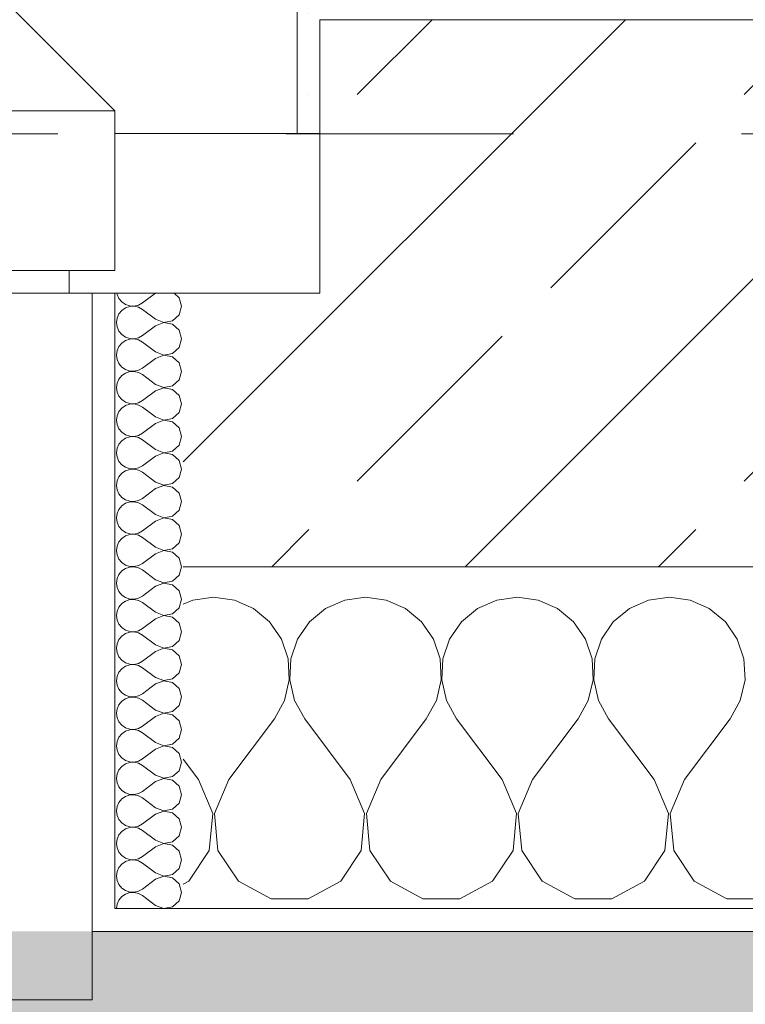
# Model space of a CAD drawing. Header units: metres. Extents: x -4 to 99, y -11 to 17.
# Tile 454 of 656: x 46.648 to 46.967, y -0.187 to 0.245. Entities that reach past the tile are written whole.
import ezdxf

# ---------------------------------------------------------------- set-up
doc = ezdxf.new("R2010")
doc.units = ezdxf.units.M
doc.header["$MEASUREMENT"] = 0
doc.linetypes.add('Strichlinie eng', pattern=[0.115, 0.075, -0.04])
doc.linetypes.add('Untersicht', pattern=[0.1, 0.075, -0.025])
for name, color, linetype in [('152 - Bemaßung_ Beschriftung.Ausbau', 7, 'Continuous'), ('302 - Elemente.Schraffur', 7, 'Continuous'), ('603 - Struktur.Bodenplatte_ Decke Roh', 7, 'Continuous'), ('604 - Struktur.Wand Aussen', 7, 'Continuous'), ('Neubau_653 - Abdeckung.TB Verkofferung', 7, 'Continuous')]:
    doc.layers.add(name, color=color, linetype=linetype)
doc.styles.add('ERSTELLTER_STIL_2', font='txt')
doc.dimstyles.new('ERSTELLTER_STIL__1', dxfattribs={"dimtxt": 0.1, "dimasz": 0.0532, "dimexe": 0.18, "dimexo": 0.0625, "dimgap": 0, "dimtad": 1, "dimzin": 0, "dimdsep": 46, "dimtxsty": 'ERSTELLTER_STIL_2', "dimblk": 'ARROWHEAD_2', "dimblk1": 'ARROWHEAD_2', "dimblk2": 'ARROWHEAD_2', "dimcen": 0.09, "dimse1": 1, "dimse2": 1, "dimclrd": 7, "dimclre": 7, "dimclrt": 7, "dimazin": 0, "dimtfac": 1, "dimtdec": 4, "dimtmove": 0, "dimatfit": 3, "dimfxl": 1, "dimtolj": 1, "dimtzin": 0, "dimarcsym": 0})
doc.dimstyles.new('ERSTELLTER_STIL__2', dxfattribs={"dimtxt": 0.1, "dimasz": 0.0532, "dimexe": 0.18, "dimexo": 0.0625, "dimgap": 0, "dimtad": 1, "dimtih": 1, "dimtoh": 1, "dimzin": 0, "dimdsep": 46, "dimtxsty": 'ERSTELLTER_STIL_2', "dimblk": 'ARROWHEAD_2', "dimblk1": 'ARROWHEAD_2', "dimblk2": 'ARROWHEAD_2', "dimcen": 0.09, "dimse1": 1, "dimse2": 1, "dimclrd": 7, "dimclre": 7, "dimclrt": 7, "dimazin": 0, "dimtfac": 1, "dimtdec": 4, "dimtmove": 0, "dimatfit": 3, "dimfxl": 1, "dimtolj": 1, "dimtzin": 0, "dimarcsym": 0})
doc.dimstyles.new('ERSTELLTER_STIL__4', dxfattribs={"dimtxt": 0.1, "dimasz": 0.0532, "dimexe": 0.18, "dimexo": 0.0625, "dimgap": 0, "dimtad": 1, "dimzin": 0, "dimdsep": 46, "dimtxsty": 'ERSTELLTER_STIL_2', "dimblk": 'ARROWHEAD_2', "dimblk1": 'ARROWHEAD_2', "dimblk2": 'ARROWHEAD_2', "dimcen": 0.09, "dimse1": 1, "dimse2": 1, "dimclrd": 7, "dimclre": 7, "dimclrt": 7, "dimazin": 0, "dimtfac": 1, "dimtdec": 4, "dimtmove": 2, "dimatfit": 3, "dimfxl": 1, "dimtolj": 1, "dimtzin": 0, "dimarcsym": 0})
pattern_1 = [(0, (0, 0), (0, 0.08660254), [0, -0.05]), (0, (0.025, 0.0433), (0, 0.08660254), [0, -0.05])]

# ---------------------------------------------------------------- blocks, each defined once
blk = doc.blocks.new('*X98')
at = {"layer": '604 - Struktur.Wand Aussen', "color": 7, "linetype": 'Continuous', "lineweight": 5}
for p, q in [((46.73333, -0.00833), (46.72422, -0.0096)), ((46.74244, -0.0096), (46.73333, -0.00833)), ((46.8, -0.00833), (46.79089, -0.0096)), ((46.80911, -0.0096), (46.8, -0.00833)), ((46.86667, -0.00833), (46.85756, -0.0096)), ((46.87578, -0.0096), (46.86667, -0.00833)), ((46.93333, -0.00833), (46.92422, -0.0096)), ((46.94244, -0.0096), (46.93333, -0.00833)), ((46.72422, -0.0096), (46.72, -0.01146)), ((46.75086, -0.01331), (46.74244, -0.0096)), ((46.79089, -0.0096), (46.78248, -0.01331)), ((46.81752, -0.01331), (46.80911, -0.0096)), ((46.85756, -0.0096), (46.84914, -0.01331)), ((46.88419, -0.01331), (46.87578, -0.0096)), ((46.92422, -0.0096), (46.91581, -0.01331)), ((46.95086, -0.01331), (46.94244, -0.0096)), ((46.75794, -0.01918), (46.75086, -0.01331)), ((46.78248, -0.01331), (46.77539, -0.01918)), ((46.82461, -0.01918), (46.81752, -0.01331)), ((46.84914, -0.01331), (46.84206, -0.01918)), ((46.89127, -0.01918), (46.88419, -0.01331)), ((46.91581, -0.01331), (46.90873, -0.01918)), ((46.95794, -0.01918), (46.95086, -0.01331)), ((46.76315, -0.02676), (46.75794, -0.01918)), ((46.77539, -0.01918), (46.77019, -0.02676)), ((46.82981, -0.02676), (46.82461, -0.01918)), ((46.84206, -0.01918), (46.83685, -0.02676)), ((46.89648, -0.02676), (46.89127, -0.01918)), ((46.90873, -0.01918), (46.90352, -0.02676)), ((46.96315, -0.02676), (46.95794, -0.01918)), ((46.76609, -0.03547), (46.76315, -0.02676)), ((46.77019, -0.02676), (46.76725, -0.03547)), ((46.83275, -0.03547), (46.82981, -0.02676)), ((46.83685, -0.02676), (46.83391, -0.03547)), ((46.89942, -0.03547), (46.89648, -0.02676)), ((46.90352, -0.02676), (46.90058, -0.03547)), ((46.96609, -0.03547), (46.96315, -0.02676)), ((46.76653, -0.04466), (46.76609, -0.03547)), ((46.76725, -0.03547), (46.7668, -0.04466)), ((46.8332, -0.04466), (46.83275, -0.03547)), ((46.83391, -0.03547), (46.83347, -0.04466)), ((46.89987, -0.04466), (46.89942, -0.03547)), ((46.90058, -0.03547), (46.90013, -0.04466)), ((46.96653, -0.04466), (46.96609, -0.03547)), ((46.76445, -0.05362), (46.76653, -0.04466)), ((46.7668, -0.04466), (46.76888, -0.05362)), ((46.83112, -0.05362), (46.8332, -0.04466)), ((46.83347, -0.04466), (46.83555, -0.05362)), ((46.89778, -0.05362), (46.89987, -0.04466)), ((46.90013, -0.04466), (46.90222, -0.05362)), ((46.96445, -0.05362), (46.96653, -0.04466)), ((46.76, -0.06167), (46.76445, -0.05362)), ((46.76888, -0.05362), (46.77333, -0.06167)), ((46.82667, -0.06167), (46.83112, -0.05362)), ((46.83555, -0.05362), (46.84, -0.06167)), ((46.89333, -0.06167), (46.89778, -0.05362)), ((46.90222, -0.05362), (46.90667, -0.06167)), ((46.96, -0.06167), (46.96445, -0.05362)), ((46.74, -0.08833), (46.76, -0.06167)), ((46.79333, -0.08833), (46.77333, -0.06167)), ((46.80667, -0.08833), (46.82667, -0.06167)), ((46.86, -0.08833), (46.84, -0.06167)), ((46.87333, -0.08833), (46.89333, -0.06167)), ((46.92667, -0.08833), (46.90667, -0.06167)), ((46.94, -0.08833), (46.96, -0.06167)), ((46.72667, -0.08833), (46.72, -0.07944)), ((46.73295, -0.1033), (46.72667, -0.08833)), ((46.74, -0.08833), (46.73371, -0.1033)), ((46.79962, -0.1033), (46.79333, -0.08833)), ((46.80667, -0.08833), (46.80038, -0.1033)), ((46.86629, -0.1033), (46.86, -0.08833)), ((46.87333, -0.08833), (46.86705, -0.1033)), ((46.93295, -0.1033), (46.92667, -0.08833)), ((46.94, -0.08833), (46.93371, -0.1033)), ((46.73142, -0.11947), (46.73295, -0.1033)), ((46.73371, -0.1033), (46.73525, -0.11947)), ((46.79808, -0.11947), (46.79962, -0.1033)), ((46.80038, -0.1033), (46.80192, -0.11947)), ((46.86475, -0.11947), (46.86629, -0.1033)), ((46.86705, -0.1033), (46.86858, -0.11947)), ((46.93142, -0.11947), (46.93295, -0.1033)), ((46.93371, -0.1033), (46.93525, -0.11947)), ((46.72243, -0.13299), (46.73142, -0.11947)), ((46.73525, -0.11947), (46.74424, -0.13299)), ((46.7891, -0.13299), (46.79808, -0.11947)), ((46.80192, -0.11947), (46.8109, -0.13299)), ((46.85576, -0.13299), (46.86475, -0.11947)), ((46.86858, -0.11947), (46.87757, -0.13299)), ((46.92243, -0.13299), (46.93142, -0.11947)), ((46.93525, -0.11947), (46.94424, -0.13299)), ((46.72, -0.13429), (46.72243, -0.13299)), ((46.74424, -0.13299), (46.75855, -0.14066)), ((46.77479, -0.14066), (46.7891, -0.13299)), ((46.8109, -0.13299), (46.82521, -0.14066)), ((46.84145, -0.14066), (46.85576, -0.13299)), ((46.87757, -0.13299), (46.89188, -0.14066)), ((46.90812, -0.14066), (46.92243, -0.13299)), ((46.94424, -0.13299), (46.95855, -0.14066)), ((46.75855, -0.14066), (46.77479, -0.14066)), ((46.82521, -0.14066), (46.84145, -0.14066)), ((46.89188, -0.14066), (46.90812, -0.14066)), ((46.95855, -0.14066), (46.97479, -0.14066))]:
    blk.add_line(p, q, dxfattribs=at)
blk = doc.blocks.new('*X135')
at = {"layer": '604 - Struktur.Wand Aussen', "color": 7, "linetype": 'Continuous', "lineweight": 5}
for p, q in [((46.69091, 0.125), (46.69099, 0.12448)), ((46.69099, 0.12448), (46.69178, 0.12267)), ((46.69178, 0.12267), (46.69304, 0.12116)), ((46.69304, 0.12116), (46.69466, 0.12004)), ((46.70786, 0.125), (46.70214, 0.12071)), ((46.71822, 0.12304), (46.71608, 0.125)), ((46.71929, 0.11929), (46.71822, 0.12304)), ((46.69304, 0.11742), (46.69178, 0.1159)), ((46.69466, 0.11853), (46.69304, 0.11742)), ((46.69466, 0.12004), (46.69653, 0.11941)), ((46.69653, 0.11916), (46.69466, 0.11853)), ((46.69653, 0.11941), (46.6985, 0.11931)), ((46.6985, 0.11926), (46.69653, 0.11916)), ((46.6985, 0.11931), (46.70042, 0.11976)), ((46.70042, 0.11881), (46.6985, 0.11926)), ((46.70042, 0.11976), (46.70214, 0.12071)), ((46.70214, 0.11786), (46.70042, 0.11881)), ((46.70786, 0.11357), (46.70214, 0.11786)), ((46.71822, 0.11553), (46.71929, 0.11929)), ((46.69099, 0.11409), (46.69071, 0.11214)), ((46.69178, 0.1159), (46.69099, 0.11409)), ((46.70786, 0.11357), (46.7115, 0.11217)), ((46.7115, 0.11217), (46.71534, 0.1129)), ((46.71534, 0.1129), (46.71822, 0.11553)), ((46.69071, 0.11214), (46.69099, 0.11019)), ((46.69099, 0.11019), (46.69178, 0.10839)), ((46.69178, 0.10839), (46.69304, 0.10687)), ((46.70786, 0.11071), (46.70214, 0.10643)), ((46.7115, 0.11211), (46.70786, 0.11071)), ((46.71534, 0.11139), (46.7115, 0.11211)), ((46.71822, 0.10876), (46.71534, 0.11139)), ((46.71929, 0.105), (46.71822, 0.10876)), ((46.69304, 0.10687), (46.69466, 0.10575)), ((46.69466, 0.10425), (46.69304, 0.10313)), ((46.69466, 0.10575), (46.69653, 0.10512)), ((46.69653, 0.10488), (46.69466, 0.10425)), ((46.69653, 0.10512), (46.6985, 0.10503)), ((46.6985, 0.10497), (46.69653, 0.10488)), ((46.6985, 0.10503), (46.70042, 0.10547)), ((46.70042, 0.10453), (46.6985, 0.10497)), ((46.70042, 0.10547), (46.70214, 0.10643)), ((46.70214, 0.10357), (46.70042, 0.10453)), ((46.71822, 0.10124), (46.71929, 0.105)), ((46.69099, 0.09981), (46.69071, 0.09786)), ((46.69178, 0.10161), (46.69099, 0.09981)), ((46.69304, 0.10313), (46.69178, 0.10161)), ((46.70786, 0.09929), (46.70214, 0.10357)), ((46.71534, 0.09861), (46.71822, 0.10124)), ((46.69071, 0.09786), (46.69099, 0.09591)), ((46.69099, 0.09591), (46.69178, 0.0941)), ((46.70786, 0.09643), (46.70214, 0.09214)), ((46.70786, 0.09929), (46.7115, 0.09789)), ((46.7115, 0.09783), (46.70786, 0.09643)), ((46.7115, 0.09789), (46.71534, 0.09861)), ((46.71534, 0.0971), (46.7115, 0.09783)), ((46.71822, 0.09447), (46.71534, 0.0971)), ((46.69178, 0.0941), (46.69304, 0.09258)), ((46.69304, 0.09258), (46.69466, 0.09147)), ((46.69466, 0.09147), (46.69653, 0.09084)), ((46.69653, 0.09084), (46.6985, 0.09074)), ((46.6985, 0.09074), (46.70042, 0.09119)), ((46.70042, 0.09119), (46.70214, 0.09214)), ((46.71929, 0.09071), (46.71822, 0.09447)), ((46.69178, 0.08733), (46.69099, 0.08552)), ((46.69304, 0.08884), (46.69178, 0.08733)), ((46.69466, 0.08996), (46.69304, 0.08884)), ((46.69653, 0.09059), (46.69466, 0.08996)), ((46.6985, 0.09069), (46.69653, 0.09059)), ((46.70042, 0.09024), (46.6985, 0.09069)), ((46.70214, 0.08929), (46.70042, 0.09024)), ((46.70786, 0.085), (46.70214, 0.08929)), ((46.71534, 0.08433), (46.71822, 0.08696)), ((46.71822, 0.08696), (46.71929, 0.09071)), ((46.69099, 0.08552), (46.69071, 0.08357)), ((46.69071, 0.08357), (46.69099, 0.08162)), ((46.70786, 0.08214), (46.70214, 0.07786)), ((46.70786, 0.085), (46.7115, 0.0836)), ((46.7115, 0.08354), (46.70786, 0.08214)), ((46.7115, 0.0836), (46.71534, 0.08433)), ((46.71534, 0.08282), (46.7115, 0.08354)), ((46.71822, 0.08018), (46.71534, 0.08282)), ((46.69099, 0.08162), (46.69178, 0.07982)), ((46.69178, 0.07982), (46.69304, 0.0783)), ((46.69304, 0.0783), (46.69466, 0.07718)), ((46.70042, 0.0769), (46.70214, 0.07786)), ((46.71929, 0.07643), (46.71822, 0.08018)), ((46.69304, 0.07456), (46.69178, 0.07304)), ((46.69466, 0.07567), (46.69304, 0.07456)), ((46.69466, 0.07718), (46.69653, 0.07655)), ((46.69653, 0.0763), (46.69466, 0.07567)), ((46.69653, 0.07655), (46.6985, 0.07646)), ((46.6985, 0.0764), (46.69653, 0.0763)), ((46.6985, 0.07646), (46.70042, 0.0769)), ((46.70042, 0.07595), (46.6985, 0.0764)), ((46.70214, 0.075), (46.70042, 0.07595)), ((46.70786, 0.07071), (46.70214, 0.075)), ((46.71822, 0.07267), (46.71929, 0.07643)), ((46.69099, 0.07124), (46.69071, 0.06929)), ((46.69071, 0.06929), (46.69099, 0.06733)), ((46.69178, 0.07304), (46.69099, 0.07124)), ((46.70786, 0.07071), (46.7115, 0.06931)), ((46.7115, 0.06926), (46.70786, 0.06786)), ((46.7115, 0.06931), (46.71534, 0.07004)), ((46.71534, 0.06853), (46.7115, 0.06926)), ((46.71534, 0.07004), (46.71822, 0.07267)), ((46.69099, 0.06733), (46.69178, 0.06553)), ((46.69178, 0.06553), (46.69304, 0.06401)), ((46.70786, 0.06786), (46.70214, 0.06357)), ((46.71822, 0.0659), (46.71534, 0.06853)), ((46.71929, 0.06214), (46.71822, 0.0659)), ((46.69304, 0.06401), (46.69466, 0.0629)), ((46.69466, 0.06139), (46.69304, 0.06027)), ((46.69466, 0.0629), (46.69653, 0.06227)), ((46.69653, 0.06202), (46.69466, 0.06139)), ((46.69653, 0.06227), (46.6985, 0.06217)), ((46.6985, 0.06211), (46.69653, 0.06202)), ((46.6985, 0.06217), (46.70042, 0.06262)), ((46.70042, 0.06167), (46.6985, 0.06211)), ((46.70042, 0.06262), (46.70214, 0.06357)), ((46.70214, 0.06071), (46.70042, 0.06167)), ((46.70786, 0.05643), (46.70214, 0.06071)), ((46.71822, 0.05839), (46.71929, 0.06214)), ((46.69099, 0.05695), (46.69071, 0.055)), ((46.69178, 0.05876), (46.69099, 0.05695)), ((46.69304, 0.06027), (46.69178, 0.05876)), ((46.70786, 0.05643), (46.7115, 0.05503)), ((46.71534, 0.05575), (46.71822, 0.05839)), ((46.69071, 0.055), (46.69099, 0.05305)), ((46.69099, 0.05305), (46.69178, 0.05124)), ((46.70786, 0.05357), (46.70214, 0.04929)), ((46.7115, 0.05497), (46.70786, 0.05357)), ((46.7115, 0.05503), (46.71534, 0.05575)), ((46.71534, 0.05425), (46.7115, 0.05497)), ((46.71822, 0.05161), (46.71534, 0.05425)), ((46.69178, 0.05124), (46.69304, 0.04973)), ((46.69304, 0.04973), (46.69466, 0.04861)), ((46.69466, 0.04861), (46.69653, 0.04798)), ((46.69653, 0.04773), (46.69466, 0.0471)), ((46.69653, 0.04798), (46.6985, 0.04789)), ((46.6985, 0.04783), (46.69653, 0.04773)), ((46.6985, 0.04789), (46.70042, 0.04833)), ((46.70042, 0.04738), (46.6985, 0.04783)), ((46.70042, 0.04833), (46.70214, 0.04929)), ((46.71929, 0.04786), (46.71822, 0.05161)), ((46.71822, 0.0441), (46.71929, 0.04786)), ((46.69178, 0.04447), (46.69099, 0.04267)), ((46.69304, 0.04599), (46.69178, 0.04447)), ((46.69466, 0.0471), (46.69304, 0.04599)), ((46.70214, 0.04643), (46.70042, 0.04738)), ((46.70786, 0.04214), (46.70214, 0.04643)), ((46.71534, 0.04147), (46.71822, 0.0441)), ((46.69099, 0.04267), (46.69071, 0.04071)), ((46.69071, 0.04071), (46.69099, 0.03876)), ((46.70786, 0.03929), (46.70214, 0.035)), ((46.70786, 0.04214), (46.7115, 0.04074)), ((46.7115, 0.04069), (46.70786, 0.03929)), ((46.7115, 0.04074), (46.71534, 0.04147)), ((46.71534, 0.03996), (46.7115, 0.04069)), ((46.71822, 0.03733), (46.71534, 0.03996)), ((46.69099, 0.03876), (46.69178, 0.03696)), ((46.69178, 0.03696), (46.69304, 0.03544)), ((46.69304, 0.03544), (46.69466, 0.03433)), ((46.70042, 0.03405), (46.70214, 0.035)), ((46.71929, 0.03357), (46.71822, 0.03733)), ((46.69304, 0.0317), (46.69178, 0.03018)), ((46.69466, 0.03282), (46.69304, 0.0317)), ((46.69466, 0.03433), (46.69653, 0.0337)), ((46.69653, 0.03345), (46.69466, 0.03282)), ((46.69653, 0.0337), (46.6985, 0.0336)), ((46.6985, 0.03354), (46.69653, 0.03345)), ((46.6985, 0.0336), (46.70042, 0.03405)), ((46.70042, 0.0331), (46.6985, 0.03354)), ((46.70214, 0.03214), (46.70042, 0.0331)), ((46.70786, 0.02786), (46.70214, 0.03214)), ((46.71822, 0.02982), (46.71929, 0.03357)), ((46.69099, 0.02838), (46.69071, 0.02643)), ((46.69071, 0.02643), (46.69099, 0.02448)), ((46.69178, 0.03018), (46.69099, 0.02838)), ((46.70786, 0.02786), (46.7115, 0.02646)), ((46.7115, 0.0264), (46.70786, 0.025)), ((46.7115, 0.02646), (46.71534, 0.02718)), ((46.71534, 0.02567), (46.7115, 0.0264)), ((46.71534, 0.02718), (46.71822, 0.02982)), ((46.69099, 0.02448), (46.69178, 0.02267)), ((46.69178, 0.02267), (46.69304, 0.02116)), ((46.70786, 0.025), (46.70214, 0.02071)), ((46.71822, 0.02304), (46.71534, 0.02567)), ((46.71929, 0.01929), (46.71822, 0.02304)), ((46.69304, 0.01742), (46.69178, 0.0159)), ((46.69304, 0.02116), (46.69466, 0.02004)), ((46.69466, 0.01853), (46.69304, 0.01742)), ((46.69466, 0.02004), (46.69653, 0.01941)), ((46.69653, 0.01916), (46.69466, 0.01853)), ((46.69653, 0.01941), (46.6985, 0.01931)), ((46.6985, 0.01926), (46.69653, 0.01916)), ((46.6985, 0.01931), (46.70042, 0.01976)), ((46.70042, 0.01881), (46.6985, 0.01926)), ((46.70042, 0.01976), (46.70214, 0.02071)), ((46.70214, 0.01786), (46.70042, 0.01881)), ((46.70786, 0.01357), (46.70214, 0.01786)), ((46.71822, 0.01553), (46.71929, 0.01929)), ((46.69099, 0.01409), (46.69071, 0.01214)), ((46.69178, 0.0159), (46.69099, 0.01409)), ((46.70786, 0.01357), (46.7115, 0.01217)), ((46.71534, 0.0129), (46.71822, 0.01553)), ((46.69071, 0.01214), (46.69099, 0.01019)), ((46.69099, 0.01019), (46.69178, 0.00839)), ((46.70786, 0.01071), (46.70214, 0.00643)), ((46.7115, 0.01211), (46.70786, 0.01071)), ((46.7115, 0.01217), (46.71534, 0.0129)), ((46.71534, 0.01139), (46.7115, 0.01211)), ((46.71822, 0.00876), (46.71534, 0.01139)), ((46.71929, 0.005), (46.71822, 0.00876)), ((46.69178, 0.00839), (46.69304, 0.00687)), ((46.69304, 0.00687), (46.69466, 0.00575)), ((46.69466, 0.00575), (46.69653, 0.00512)), ((46.69653, 0.00488), (46.69466, 0.00425)), ((46.69653, 0.00512), (46.6985, 0.00503)), ((46.6985, 0.00497), (46.69653, 0.00488)), ((46.6985, 0.00503), (46.70042, 0.00547)), ((46.70042, 0.00453), (46.6985, 0.00497)), ((46.70042, 0.00547), (46.70214, 0.00643)), ((46.70214, 0.00357), (46.70042, 0.00453)), ((46.71822, 0.00124), (46.71929, 0.005)), ((46.69178, 0.00161), (46.69099, -0.00019)), ((46.69304, 0.00313), (46.69178, 0.00161)), ((46.69466, 0.00425), (46.69304, 0.00313)), ((46.70786, -0.00071), (46.70214, 0.00357)), ((46.71534, -0.00139), (46.71822, 0.00124)), ((46.69099, -0.00019), (46.69071, -0.00214)), ((46.69071, -0.00214), (46.69099, -0.00409)), ((46.69099, -0.00409), (46.69178, -0.0059)), ((46.70786, -0.00357), (46.70214, -0.00786)), ((46.70786, -0.00071), (46.7115, -0.00211)), ((46.7115, -0.00217), (46.70786, -0.00357)), ((46.7115, -0.00211), (46.71534, -0.00139)), ((46.71534, -0.0029), (46.7115, -0.00217)), ((46.71822, -0.00553), (46.71534, -0.0029)), ((46.69178, -0.0059), (46.69304, -0.00742)), ((46.69304, -0.00742), (46.69466, -0.00853)), ((46.69466, -0.00853), (46.69653, -0.00916)), ((46.70042, -0.00881), (46.70214, -0.00786)), ((46.71929, -0.00929), (46.71822, -0.00553)), ((46.69178, -0.01267), (46.69099, -0.01448)), ((46.69304, -0.01116), (46.69178, -0.01267)), ((46.69466, -0.01004), (46.69304, -0.01116)), ((46.69653, -0.00941), (46.69466, -0.01004)), ((46.69653, -0.00916), (46.6985, -0.00926)), ((46.6985, -0.00931), (46.69653, -0.00941)), ((46.6985, -0.00926), (46.70042, -0.00881)), ((46.70042, -0.00976), (46.6985, -0.00931)), ((46.70214, -0.01071), (46.70042, -0.00976)), ((46.70786, -0.015), (46.70214, -0.01071)), ((46.71822, -0.01304), (46.71929, -0.00929)), ((46.69099, -0.01448), (46.69071, -0.01643)), ((46.69071, -0.01643), (46.69099, -0.01838)), ((46.70786, -0.015), (46.7115, -0.0164)), ((46.7115, -0.01646), (46.70786, -0.01786)), ((46.7115, -0.0164), (46.71534, -0.01567)), ((46.71534, -0.01718), (46.7115, -0.01646)), ((46.71534, -0.01567), (46.71822, -0.01304)), ((46.71822, -0.01982), (46.71534, -0.01718)), ((46.69099, -0.01838), (46.69178, -0.02018)), ((46.69178, -0.02018), (46.69304, -0.0217)), ((46.70786, -0.01786), (46.70214, -0.02214)), ((46.71929, -0.02357), (46.71822, -0.01982)), ((46.69304, -0.02544), (46.69178, -0.02696)), ((46.69304, -0.0217), (46.69466, -0.02282)), ((46.69466, -0.02433), (46.69304, -0.02544)), ((46.69466, -0.02282), (46.69653, -0.02345)), ((46.69653, -0.0237), (46.69466, -0.02433)), ((46.69653, -0.02345), (46.6985, -0.02354)), ((46.6985, -0.0236), (46.69653, -0.0237)), ((46.6985, -0.02354), (46.70042, -0.0231)), ((46.70042, -0.02405), (46.6985, -0.0236)), ((46.70042, -0.0231), (46.70214, -0.02214)), ((46.70214, -0.025), (46.70042, -0.02405)), ((46.70786, -0.02929), (46.70214, -0.025)), ((46.71822, -0.02733), (46.71929, -0.02357)), ((46.69099, -0.02876), (46.69071, -0.03071)), ((46.69178, -0.02696), (46.69099, -0.02876)), ((46.70786, -0.02929), (46.7115, -0.03069)), ((46.7115, -0.03069), (46.71534, -0.02996)), ((46.71534, -0.02996), (46.71822, -0.02733)), ((46.69071, -0.03071), (46.69099, -0.03267)), ((46.69099, -0.03267), (46.69178, -0.03447)), ((46.69178, -0.03447), (46.69304, -0.03599)), ((46.70786, -0.03214), (46.70214, -0.03643)), ((46.7115, -0.03074), (46.70786, -0.03214)), ((46.71534, -0.03147), (46.7115, -0.03074)), ((46.71822, -0.0341), (46.71534, -0.03147)), ((46.71929, -0.03786), (46.71822, -0.0341)), ((46.69304, -0.03599), (46.69466, -0.0371)), ((46.69466, -0.03861), (46.69304, -0.03973)), ((46.69466, -0.0371), (46.69653, -0.03773)), ((46.69653, -0.03798), (46.69466, -0.03861)), ((46.69653, -0.03773), (46.6985, -0.03783)), ((46.6985, -0.03789), (46.69653, -0.03798)), ((46.6985, -0.03783), (46.70042, -0.03738)), ((46.70042, -0.03833), (46.6985, -0.03789)), ((46.70042, -0.03738), (46.70214, -0.03643)), ((46.70214, -0.03929), (46.70042, -0.03833)), ((46.71822, -0.04161), (46.71929, -0.03786)), ((46.69099, -0.04305), (46.69071, -0.045)), ((46.69178, -0.04124), (46.69099, -0.04305)), ((46.69304, -0.03973), (46.69178, -0.04124)), ((46.70786, -0.04357), (46.70214, -0.03929)), ((46.71534, -0.04425), (46.71822, -0.04161)), ((46.69071, -0.045), (46.69099, -0.04695)), ((46.69099, -0.04695), (46.69178, -0.04876)), ((46.70786, -0.04643), (46.70214, -0.05071)), ((46.70786, -0.04357), (46.7115, -0.04497)), ((46.7115, -0.04503), (46.70786, -0.04643)), ((46.7115, -0.04497), (46.71534, -0.04425)), ((46.71534, -0.04575), (46.7115, -0.04503)), ((46.71822, -0.04839), (46.71534, -0.04575)), ((46.69178, -0.04876), (46.69304, -0.05027)), ((46.69304, -0.05027), (46.69466, -0.05139)), ((46.69466, -0.05139), (46.69653, -0.05202)), ((46.6985, -0.05211), (46.70042, -0.05167)), ((46.70042, -0.05167), (46.70214, -0.05071)), ((46.71929, -0.05214), (46.71822, -0.04839)), ((46.69178, -0.05553), (46.69099, -0.05733)), ((46.69304, -0.05401), (46.69178, -0.05553)), ((46.69466, -0.0529), (46.69304, -0.05401)), ((46.69653, -0.05227), (46.69466, -0.0529)), ((46.69653, -0.05202), (46.6985, -0.05211)), ((46.6985, -0.05217), (46.69653, -0.05227)), ((46.70042, -0.05262), (46.6985, -0.05217)), ((46.70214, -0.05357), (46.70042, -0.05262)), ((46.70786, -0.05786), (46.70214, -0.05357)), ((46.71534, -0.05853), (46.71822, -0.0559)), ((46.71822, -0.0559), (46.71929, -0.05214)), ((46.69099, -0.05733), (46.69071, -0.05929)), ((46.69071, -0.05929), (46.69099, -0.06124)), ((46.70786, -0.05786), (46.7115, -0.05926)), ((46.7115, -0.05931), (46.70786, -0.06071)), ((46.7115, -0.05926), (46.71534, -0.05853)), ((46.71534, -0.06004), (46.7115, -0.05931)), ((46.71822, -0.06267), (46.71534, -0.06004)), ((46.69099, -0.06124), (46.69178, -0.06304)), ((46.69178, -0.06304), (46.69304, -0.06456)), ((46.69304, -0.06456), (46.69466, -0.06567)), ((46.70786, -0.06071), (46.70214, -0.065)), ((46.71929, -0.06643), (46.71822, -0.06267)), ((46.69304, -0.0683), (46.69178, -0.06982)), ((46.69466, -0.06718), (46.69304, -0.0683)), ((46.69466, -0.06567), (46.69653, -0.0663)), ((46.69653, -0.06655), (46.69466, -0.06718)), ((46.69653, -0.0663), (46.6985, -0.0664)), ((46.6985, -0.06646), (46.69653, -0.06655)), ((46.6985, -0.0664), (46.70042, -0.06595)), ((46.70042, -0.0669), (46.6985, -0.06646)), ((46.70042, -0.06595), (46.70214, -0.065)), ((46.70214, -0.06786), (46.70042, -0.0669)), ((46.70786, -0.07214), (46.70214, -0.06786)), ((46.71822, -0.07018), (46.71929, -0.06643)), ((46.69099, -0.07162), (46.69071, -0.07357)), ((46.69178, -0.06982), (46.69099, -0.07162)), ((46.70786, -0.07214), (46.7115, -0.07354)), ((46.7115, -0.07354), (46.71534, -0.07282)), ((46.71534, -0.07282), (46.71822, -0.07018)), ((46.69071, -0.07357), (46.69099, -0.07552)), ((46.69099, -0.07552), (46.69178, -0.07733)), ((46.69178, -0.07733), (46.69304, -0.07884)), ((46.70786, -0.075), (46.70214, -0.07929)), ((46.7115, -0.0736), (46.70786, -0.075)), ((46.71534, -0.07433), (46.7115, -0.0736)), ((46.71822, -0.07696), (46.71534, -0.07433)), ((46.71929, -0.08071), (46.71822, -0.07696)), ((46.69304, -0.07884), (46.69466, -0.07996)), ((46.69466, -0.08147), (46.69304, -0.08258)), ((46.69466, -0.07996), (46.69653, -0.08059)), ((46.69653, -0.08084), (46.69466, -0.08147)), ((46.69653, -0.08059), (46.6985, -0.08069)), ((46.6985, -0.08074), (46.69653, -0.08084)), ((46.6985, -0.08069), (46.70042, -0.08024)), ((46.70042, -0.08119), (46.6985, -0.08074)), ((46.70042, -0.08024), (46.70214, -0.07929)), ((46.70214, -0.08214), (46.70042, -0.08119)), ((46.71822, -0.08447), (46.71929, -0.08071)), ((46.69099, -0.08591), (46.69071, -0.08786)), ((46.69178, -0.0841), (46.69099, -0.08591)), ((46.69304, -0.08258), (46.69178, -0.0841)), ((46.70786, -0.08643), (46.70214, -0.08214)), ((46.71534, -0.0871), (46.71822, -0.08447)), ((46.69071, -0.08786), (46.69099, -0.08981)), ((46.69099, -0.08981), (46.69178, -0.09161)), ((46.70786, -0.08929), (46.70214, -0.09357)), ((46.70786, -0.08643), (46.7115, -0.08783)), ((46.7115, -0.08789), (46.70786, -0.08929)), ((46.7115, -0.08783), (46.71534, -0.0871)), ((46.71534, -0.08861), (46.7115, -0.08789)), ((46.71822, -0.09124), (46.71534, -0.08861)), ((46.69178, -0.09161), (46.69304, -0.09313)), ((46.69304, -0.09313), (46.69466, -0.09425)), ((46.69466, -0.09425), (46.69653, -0.09488)), ((46.69653, -0.09488), (46.6985, -0.09497)), ((46.6985, -0.09503), (46.69653, -0.09512)), ((46.6985, -0.09497), (46.70042, -0.09453)), ((46.70042, -0.09547), (46.6985, -0.09503)), ((46.70042, -0.09453), (46.70214, -0.09357)), ((46.71929, -0.095), (46.71822, -0.09124)), ((46.71822, -0.09876), (46.71929, -0.095)), ((46.69178, -0.09839), (46.69099, -0.10019)), ((46.69304, -0.09687), (46.69178, -0.09839)), ((46.69466, -0.09575), (46.69304, -0.09687)), ((46.69653, -0.09512), (46.69466, -0.09575)), ((46.70214, -0.09643), (46.70042, -0.09547)), ((46.70786, -0.10071), (46.70214, -0.09643)), ((46.71534, -0.10139), (46.71822, -0.09876)), ((46.69099, -0.10019), (46.69071, -0.10214)), ((46.69071, -0.10214), (46.69099, -0.10409)), ((46.70786, -0.10357), (46.70214, -0.10786)), ((46.70786, -0.10071), (46.7115, -0.10211)), ((46.7115, -0.10217), (46.70786, -0.10357)), ((46.7115, -0.10211), (46.71534, -0.10139)), ((46.71534, -0.1029), (46.7115, -0.10217)), ((46.71822, -0.10553), (46.71534, -0.1029)), ((46.69099, -0.10409), (46.69178, -0.1059)), ((46.69178, -0.1059), (46.69304, -0.10742)), ((46.69304, -0.10742), (46.69466, -0.10853)), ((46.70042, -0.10881), (46.70214, -0.10786)), ((46.71929, -0.10929), (46.71822, -0.10553)), ((46.69304, -0.11116), (46.69178, -0.11267)), ((46.69466, -0.11004), (46.69304, -0.11116)), ((46.69466, -0.10853), (46.69653, -0.10916)), ((46.69653, -0.10941), (46.69466, -0.11004)), ((46.69653, -0.10916), (46.6985, -0.10926)), ((46.6985, -0.10931), (46.69653, -0.10941)), ((46.6985, -0.10926), (46.70042, -0.10881)), ((46.70042, -0.10976), (46.6985, -0.10931)), ((46.70214, -0.11071), (46.70042, -0.10976)), ((46.70786, -0.115), (46.70214, -0.11071)), ((46.71822, -0.11304), (46.71929, -0.10929)), ((46.69099, -0.11448), (46.69071, -0.11643)), ((46.69071, -0.11643), (46.69099, -0.11838)), ((46.69178, -0.11267), (46.69099, -0.11448)), ((46.70786, -0.115), (46.7115, -0.1164)), ((46.7115, -0.11646), (46.70786, -0.11786)), ((46.7115, -0.1164), (46.71534, -0.11567)), ((46.71534, -0.11718), (46.7115, -0.11646)), ((46.71534, -0.11567), (46.71822, -0.11304)), ((46.69099, -0.11838), (46.69178, -0.12018)), ((46.69178, -0.12018), (46.69304, -0.1217)), ((46.70786, -0.11786), (46.70214, -0.12214)), ((46.71822, -0.11982), (46.71534, -0.11718)), ((46.71929, -0.12357), (46.71822, -0.11982)), ((46.69304, -0.1217), (46.69466, -0.12282)), ((46.69466, -0.12433), (46.69304, -0.12544)), ((46.69466, -0.12282), (46.69653, -0.12345)), ((46.69653, -0.1237), (46.69466, -0.12433)), ((46.69653, -0.12345), (46.6985, -0.12354)), ((46.6985, -0.1236), (46.69653, -0.1237)), ((46.6985, -0.12354), (46.70042, -0.1231)), ((46.70042, -0.12405), (46.6985, -0.1236)), ((46.70042, -0.1231), (46.70214, -0.12214)), ((46.70214, -0.125), (46.70042, -0.12405)), ((46.70786, -0.12929), (46.70214, -0.125)), ((46.71822, -0.12733), (46.71929, -0.12357)), ((46.69099, -0.12876), (46.69071, -0.13071)), ((46.69178, -0.12696), (46.69099, -0.12876)), ((46.69304, -0.12544), (46.69178, -0.12696)), ((46.70786, -0.12929), (46.7115, -0.13069)), ((46.71534, -0.12996), (46.71822, -0.12733)), ((46.69071, -0.13071), (46.69099, -0.13267)), ((46.69099, -0.13267), (46.69178, -0.13447)), ((46.70786, -0.13214), (46.70214, -0.13643)), ((46.7115, -0.13074), (46.70786, -0.13214)), ((46.7115, -0.13069), (46.71534, -0.12996)), ((46.71534, -0.13147), (46.7115, -0.13074)), ((46.71822, -0.1341), (46.71534, -0.13147)), ((46.69178, -0.13447), (46.69304, -0.13599)), ((46.69304, -0.13599), (46.69466, -0.1371)), ((46.69466, -0.1371), (46.69653, -0.13773)), ((46.69653, -0.13798), (46.69466, -0.13861)), ((46.69653, -0.13773), (46.6985, -0.13783)), ((46.6985, -0.13789), (46.69653, -0.13798)), ((46.6985, -0.13783), (46.70042, -0.13738)), ((46.70042, -0.13833), (46.6985, -0.13789)), ((46.70042, -0.13738), (46.70214, -0.13643)), ((46.71929, -0.13786), (46.71822, -0.1341)), ((46.71822, -0.14161), (46.71929, -0.13786)), ((46.69178, -0.14124), (46.69099, -0.14305)), ((46.69304, -0.13973), (46.69178, -0.14124)), ((46.69466, -0.13861), (46.69304, -0.13973)), ((46.70214, -0.13929), (46.70042, -0.13833)), ((46.70786, -0.14357), (46.70214, -0.13929)), ((46.71534, -0.14425), (46.71822, -0.14161)), ((46.69099, -0.14305), (46.69071, -0.145)), ((46.70786, -0.14357), (46.7115, -0.14497)), ((46.7115, -0.14497), (46.71534, -0.14425))]:
    blk.add_line(p, q, dxfattribs=at)
blk = doc.blocks.new('*D363')
at = {"layer": '152 - Bemaßung_ Beschriftung.Ausbau', "color": 7, "linetype": 'Continuous', "lineweight": 5}
for p, q in [((-1.675, 0.005), (-1.675, 0.245)), ((-1.71, 0.02521), (-1.64, -0.01521)), ((-1.6225, 0.005), (-1.7275, 0.005)), ((-1.675, -0.145), (-1.675, 0.005)), ((-1.71, -0.12479), (-1.64, -0.16521)), ((-1.6225, -0.145), (-1.7275, -0.145)), ((-1.675, -0.17923), (-1.675, -0.145))]:
    blk.add_line(p, q, dxfattribs=at)
at = {"layer": '152 - Bemaßung_ Beschriftung.Ausbau', "color": 7, "lineweight": 5, "insert": (-1.68664, -0.14589), "char_height": 0.1, "attachment_point": 7, "rotation": 90, "style": 'ERSTELLTER_STIL_2'}
blk.add_mtext('\\A1;{\\pql;\\fArial|b0|i0|c0|p38;15}', dxfattribs=at)
blk = doc.blocks.new('ARROWHEAD_2')
at = {"color": 0, "linetype": 'Continuous', "lineweight": 0}
for p, q in [((-0.3781, -0.655), (0.3781, 0.655)), ((0, 0), (-1, 0))]:
    blk.add_line(p, q, dxfattribs=at)
blk = doc.blocks.new('*D364')
at = {"layer": '152 - Bemaßung_ Beschriftung.Ausbau', "color": 7, "linetype": 'Continuous', "lineweight": 5}
blk.add_line((-1.71, 0.02521), (-1.64, -0.01521), dxfattribs=at)
blk = doc.blocks.new('*D369')
at = {"layer": '152 - Bemaßung_ Beschriftung.Ausbau', "color": 7, "linetype": 'Continuous', "lineweight": 5}
for p, q in [((-2.175, 0.005), (-2.175, 0.245)), ((-2.21, 0.02521), (-2.14, -0.01521)), ((-2.1225, 0.005), (-2.2275, 0.005)), ((-2.175, -0.145), (-2.175, 0.005)), ((-2.21, -0.12479), (-2.14, -0.16521)), ((-2.1225, -0.145), (-2.2275, -0.145)), ((-2.175, -0.17923), (-2.175, -0.145))]:
    blk.add_line(p, q, dxfattribs=at)
at = {"layer": '152 - Bemaßung_ Beschriftung.Ausbau', "color": 7, "lineweight": 5, "insert": (-2.1845, -0.14511), "char_height": 0.1, "attachment_point": 7, "rotation": 90, "style": 'ERSTELLTER_STIL_2'}
blk.add_mtext('\\A1;{\\pql;\\fArial|b0|i0|c0|p38;15}', dxfattribs=at)
blk = doc.blocks.new('*D370')
at = {"layer": '152 - Bemaßung_ Beschriftung.Ausbau', "color": 7, "linetype": 'Continuous', "lineweight": 5}
for p, q in [((-2.21, 0.27019), (-2.14, 0.22978)), ((-2.14, 0.22479), (-2.21, 0.26521)), ((-2.1225, 0.245), (-2.2275, 0.245)), ((-2.175, 0.005), (-2.175, 0.245)), ((-2.21, 0.02521), (-2.14, -0.01521))]:
    blk.add_line(p, q, dxfattribs=at)
at = {"layer": '152 - Bemaßung_ Beschriftung.Ausbau', "color": 7, "lineweight": 5, "insert": (-2.195, 0.04911), "char_height": 0.1, "attachment_point": 7, "rotation": 90, "style": 'ERSTELLTER_STIL_2'}
blk.add_mtext('\\A1;{\\pql;\\fArial|b0|i0|c0|p38;24}', dxfattribs=at)
blk = doc.blocks.new('*D411')
at = {"layer": '152 - Bemaßung_ Beschriftung.Ausbau', "color": 7, "linetype": 'Continuous', "lineweight": 5}
for p, q in [((44.38, -4.1125), (44.38, -4.0075)), ((46.78, -4.1125), (46.78, -4.0075)), ((44.40021, -4.025), (44.35979, -4.095)), ((46.80021, -4.025), (46.75979, -4.095)), ((44.38, -4.06), (46.78, -4.06))]:
    blk.add_line(p, q, dxfattribs=at)
at = {"layer": '152 - Bemaßung_ Beschriftung.Ausbau', "color": 7, "lineweight": 5, "char_height": 0.1, "attachment_point": 7, "style": 'ERSTELLTER_STIL_2'}
for s, insert in [('\\A1;{\\pql;\\fArial|b0|i0|c0|p38;2,40}', (45.44697, -4.04)), ('\\A1;{\\pql;\\fArial|b0|i0|c0|p38;2,01}', (45.44697, -4.18))]:
    blk.add_mtext(s, dxfattribs=dict(at, insert=insert))
blk = doc.blocks.new('*D412')
at = {"layer": '152 - Bemaßung_ Beschriftung.Ausbau', "color": 7, "linetype": 'Continuous', "lineweight": 5}
for p, q in [((46.78, -4.1125), (46.78, -4.0075)), ((47.93999, -4.1125), (47.93999, -4.0075)), ((46.80021, -4.025), (46.75979, -4.095)), ((47.9602, -4.025), (47.91978, -4.095)), ((46.78, -4.06), (47.93999, -4.06))]:
    blk.add_line(p, q, dxfattribs=at)
at = {"layer": '152 - Bemaßung_ Beschriftung.Ausbau', "color": 7, "lineweight": 5, "insert": (47.22697, -4.04), "char_height": 0.1, "attachment_point": 7, "style": 'ERSTELLTER_STIL_2'}
blk.add_mtext('\\A1;{\\pql;\\fArial|b0|i0|c0|p38;1,16}', dxfattribs=at)
blk = doc.blocks.new('*D444')
at = {"layer": '152 - Bemaßung_ Beschriftung.Ausbau', "color": 7, "linetype": 'Continuous', "lineweight": 5}
for p, q in [((47.27, -4.6125), (47.27, -4.5075)), ((43.9852, -4.525), (43.94478, -4.595)), ((47.29021, -4.525), (47.24979, -4.595)), ((43.96499, -4.56), (47.27, -4.56))]:
    blk.add_line(p, q, dxfattribs=at)
at = {"layer": '152 - Bemaßung_ Beschriftung.Ausbau', "color": 7, "lineweight": 5, "char_height": 0.1, "attachment_point": 7, "style": 'ERSTELLTER_STIL_2'}
for s, insert in [('\\A1;{\\pql;\\fArial|b0|i0|c0|p38;3,30\\fArial|b0|i0|c0|p38;\\A1{\\H.66x;\\S5^  ;}}', (45.38354, -4.55941)), ('\\A1;{\\pql;\\fArial|b0|i0|c0|p38;13}', (47.098, -4.54))]:
    blk.add_mtext(s, dxfattribs=dict(at, insert=insert))
blk = doc.blocks.new('*D484')
at = {"layer": '152 - Bemaßung_ Beschriftung.Ausbau', "color": 7, "linetype": 'Continuous', "lineweight": 5}
for p, q in [((43.87999, -5.1125), (43.87999, -5.0075)), ((47.17999, -5.1125), (47.17999, -5.0075)), ((43.9002, -5.025), (43.85978, -5.095)), ((47.2002, -5.025), (47.15978, -5.095)), ((43.87999, -5.06), (47.17999, -5.06))]:
    blk.add_line(p, q, dxfattribs=at)
at = {"layer": '152 - Bemaßung_ Beschriftung.Ausbau', "color": 7, "lineweight": 5, "insert": (45.39696, -5.04), "char_height": 0.1, "attachment_point": 7, "style": 'ERSTELLTER_STIL_2'}
blk.add_mtext('\\A1;{\\pql;\\fArial|b0|i0|c0|p38;3,30}', dxfattribs=at)
blk = doc.blocks.new('*D497')
at = {"layer": '152 - Bemaßung_ Beschriftung.Ausbau', "color": 7, "linetype": 'Continuous', "lineweight": 5}
for p, q in [((-0.165, -5.6125), (-0.165, -5.5075)), ((62.42503, -5.6125), (62.42503, -5.5075)), ((-0.14479, -5.525), (-0.18521, -5.595)), ((62.40482, -5.595), (62.44523, -5.525)), ((-0.19923, -5.56), (-0.165, -5.56)), ((-0.165, -5.56), (62.42503, -5.56)), ((62.42503, -5.56), (62.45926, -5.56))]:
    blk.add_line(p, q, dxfattribs=at)
at = {"layer": '152 - Bemaßung_ Beschriftung.Ausbau', "color": 7, "lineweight": 5, "insert": (30.95904, -5.54), "char_height": 0.1, "attachment_point": 7, "style": 'ERSTELLTER_STIL_2'}
blk.add_mtext('\\A1;{\\pql;\\fArial|b0|i0|c0|p38;62,59}', dxfattribs=at)

msp = doc.modelspace()

# ---------------------------------------------------------------- hatches: boundary and pattern name
at = {"layer": '302 - Elemente.Schraffur', "linetype": 'Continuous', "lineweight": 0, "true_color": 0x191919}
msp.add_hatch(color=250, dxfattribs=at).paths.add_polyline_path([(43.72998, -3.31), (55.21999, -3.31), (55.21999, -0.155), (43.73, -0.155)])
at = {"layer": '604 - Struktur.Wand Aussen', "linetype": 'Continuous', "lineweight": 0, "true_color": 0x000000}
h = msp.add_hatch(dxfattribs=at)
h.set_pattern_fill('Gips_0001', color=18, style=0, pattern_type=2)
h.set_pattern_definition([(45, (0, 0), (-0.01767767, 0.01767767), [0, -0.025])])
h.paths.add_polyline_path([(46.77, 0.195), (46.78, 0.195), (46.78, 0.255), (46.77, 0.255)])
h = msp.add_hatch(dxfattribs=at)
h.set_pattern_fill('Beton__Stahlbeton_0001', color=18, style=0, pattern_type=2)
h.set_pattern_definition([(45, (0, 0), (-0.0848528, 0.0848528), []), (45, (-0.04243, 0.04243), (-0.0848528, 0.0848528), [0.09, -0.03])])
h.paths.add_polyline_path([(46.72, 0.125), (46.72, 0.005), (47.99999, 0.005), (47.99999, 0.125), (47.93999, 0.125), (47.93999, 0.195), (47.93999, 0.245), (46.78, 0.245), (46.78, 0.195), (46.78, 0.125)])
h = msp.add_hatch(dxfattribs=at)
h.set_pattern_fill('Verputz_0001', color=18, style=0, pattern_type=2)
h.set_pattern_definition(pattern_1)
h.paths.add_polyline_path([(46.68, 0.125), (46.68, -0.155), (46.69, -0.155), (46.69, 0.125)])
h = msp.add_hatch(dxfattribs=at)
h.set_pattern_fill('Verputz_0001', color=18, style=0, pattern_type=2)
h.set_pattern_definition(pattern_1)
h.paths.add_polyline_path([(46.69, -0.145), (46.69, -0.155), (48.02999, -0.155), (48.02999, -0.145)])

# ---------------------------------------------------------------- linework, layer by layer
at = {"layer": '603 - Struktur.Bodenplatte_ Decke Roh', "color": 7, "linetype": 'Strichlinie eng', "lineweight": 9, "flags": 128}
msp.add_lwpolyline([(55.21999, 0.005), (43.73, 0.005)], dxfattribs=at)
at = {"layer": '604 - Struktur.Wand Aussen', "color": 7, "linetype": 'Continuous', "lineweight": 9}
for p, q in [((46.69, 0.205), (46.27281, 0.62219)), ((46.68, -0.185), (46.68, -0.155)), ((44.48, -0.185), (46.68, -0.185))]:
    msp.add_line(p, q, dxfattribs=at)
at = {"layer": '604 - Struktur.Wand Aussen', "color": 7, "linetype": 'Continuous', "lineweight": 5}
for p, q in [((46.77, 0.245), (46.77, 0.255)), ((46.77, 0.195), (46.77, 0.245)), ((46.77, 0.195), (46.77, 0.245)), ((46.78, 0.195), (46.77, 0.195)), ((46.78, 0.195), (46.77, 0.195)), ((46.78, 0.195), (46.77, 0.195)), ((46.68, 0.005), (46.68, 0.125)), ((46.69, 0.125), (46.68, 0.125)), ((46.69, 0.125), (46.68, 0.125)), ((46.69, 0.125), (46.68, 0.125)), ((46.68, 0.005), (46.68, 0.125)), ((46.72, 0.125), (46.69, 0.125)), ((46.69, 0.125), (46.69, -0.145)), ((46.69, -0.145), (46.69, 0.125)), ((46.72, 0.125), (46.69, 0.125)), ((46.72, 0.125), (46.69, 0.125)), ((46.68, -0.005), (46.68, 0.005)), ((46.68, -0.005), (46.68, 0.005)), ((46.68, -0.145), (46.68, -0.005)), ((46.68, -0.145), (46.68, -0.005)), ((46.68, -0.155), (46.68, -0.145)), ((46.68, -0.155), (46.68, -0.145)), ((46.72, -0.145), (46.69, -0.145)), ((46.72, -0.145), (47.99999, -0.145)), ((46.69, -0.155), (46.68, -0.155))]:
    msp.add_line(p, q, dxfattribs=at)
at = {"layer": '604 - Struktur.Wand Aussen', "color": 7, "linetype": 'Continuous', "lineweight": 13}
for p, q in [((47.93999, 0.245), (46.78, 0.245)), ((46.78, 0.245), (46.78, 0.195)), ((46.61, 0.205), (46.69, 0.205)), ((46.69, 0.205), (46.69, 0.135)), ((46.69, 0.135), (46.69, 0.195)), ((46.69, 0.195), (46.78, 0.195)), ((46.78, 0.125), (46.78, 0.195)), ((46.78, 0.125), (46.78, 0.195)), ((46.78, 0.125), (46.78, 0.195)), ((46.69, 0.135), (46.61, 0.135)), ((46.67, 0.125), (46.67, 0.135)), ((46.67, 0.135), (46.69, 0.135)), ((46.67, 0.125), (46.12, 0.125)), ((46.78, 0.125), (46.67, 0.125)), ((46.72, 0.125), (46.78, 0.125)), ((46.72, 0.125), (46.78, 0.125)), ((46.72, 0.125), (46.78, 0.125)), ((46.72, 0.005), (47.99999, 0.005))]:
    msp.add_line(p, q, dxfattribs=at)
at = {"layer": '604 - Struktur.Wand Aussen', "color": 7, "linetype": 'Strichlinie eng', "lineweight": 9}
msp.add_line((44.48, -0.155), (46.68, -0.155), dxfattribs=at)
at = {"layer": '604 - Struktur.Wand Aussen', "color": 7, "linetype": 'Continuous', "lineweight": 5, "flags": 128}
msp.add_lwpolyline([(46.69, -0.155), (48.02999, -0.155)], dxfattribs=at)
at = {"layer": 'Neubau_653 - Abdeckung.TB Verkofferung', "color": 1, "linetype": 'Untersicht', "lineweight": 9}
msp.add_line((43.96499, 0.19498), (47.27, 0.19498), dxfattribs=at)

# ---------------------------------------------------------------- block references
at = {"layer": '604 - Struktur.Wand Aussen', "color": 7, "lineweight": 18}
for name in ['*X135', '*X98']:
    msp.add_blockref(name, (0, 0), dxfattribs=at)

# ---------------------------------------------------------------- dimensions: what is measured, and where the dimension line sits
at = {"layer": '152 - Bemaßung_ Beschriftung.Ausbau', "color": 7, "linetype": 'Continuous', "lineweight": 5}
for base, p1, p2, picture, middle in [((47.27, -4.56), (43.96499, 0.70998), (47.27, 2.97896), '*D444', (45.64848, -4.49)), ((47.17999, -5.06), (43.87999, 0.69998), (47.17999, 0.69998), '*D484', (45.52684, -4.99)), ((46.78, -4.06), (44.38, 0.125), (46.78, 0.125), '*D411', (45.57685, -3.99)), ((47.93999, -4.06), (46.78, 0.125), (47.93999, 0.125), '*D412', (47.35685, -3.99)), ((62.42503, -5.56), (-0.165, -0.145), (62.42503, -0.145), '*D497', (31.12704, -5.49))]:
    dim = msp.add_linear_dim(base=base, p1=p1, p2=p2, dimstyle='ERSTELLTER_STIL__2', dxfattribs=at)
    dim.commit()
    dim.dimension.update_dxf_attribs({"geometry": picture, "text_midpoint": middle, "dimtype": 160})
for base, p1, p2, dimstyle, picture, middle in [((-2.175, 0.245), (62.27503, 0.005), (0.36999, 0.245), 'ERSTELLTER_STIL__1', '*D370', (-2.245, 0.12535)), ((-2.175, 0.005), (-0.165, -0.145), (62.27503, 0.005), 'ERSTELLTER_STIL__4', '*D369', (-2.2345, -0.06888)), ((-1.675, 0.005), (-0.165, -0.145), (62.27503, 0.005), 'ERSTELLTER_STIL__4', '*D363', (-1.73664, -0.06965)), ((-1.675, 0.005), (62.275025, 0.005), (-0.015, 0.005), 'ERSTELLTER_STIL__1', '*D364', (-1.7450000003, 0.001853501))]:
    dim = msp.add_linear_dim(base=base, p1=p1, p2=p2, angle=90, dimstyle=dimstyle, dxfattribs=at)
    dim.commit()
    dim.dimension.update_dxf_attribs({"geometry": picture, "text_midpoint": middle, "dimtype": 160, "text_rotation": 90})

doc.saveas('drawing.dxf')
